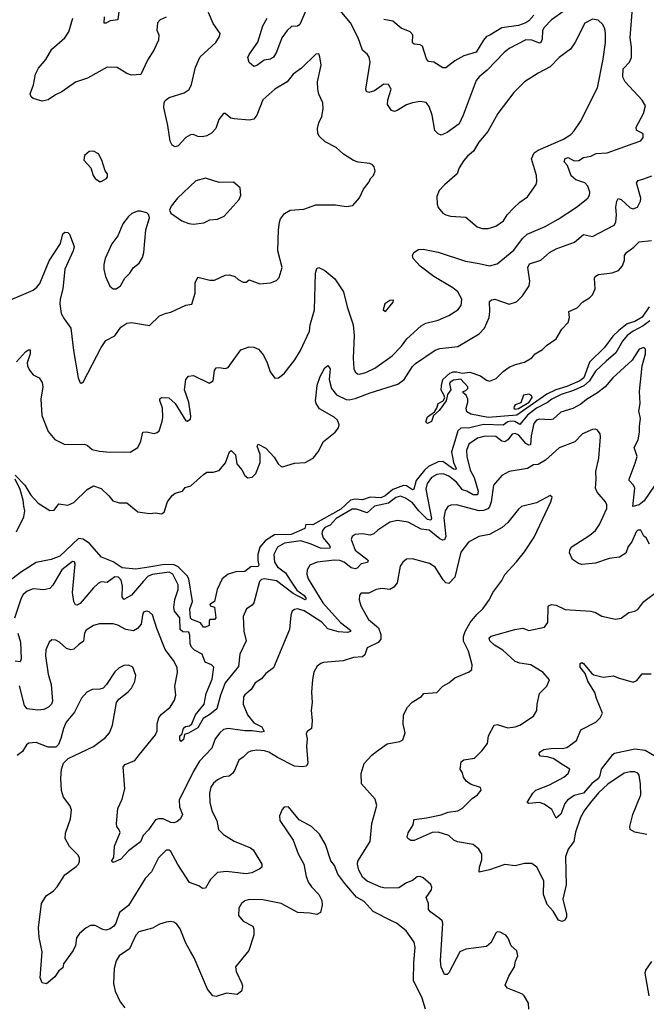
# Model space of a CAD drawing. Extents: x 2133489 to 2292442, y 756223 to 916462.
# Tile 279 of 463: x 2226976 to 2231121, y 875218 to 881736. Entities that reach past the tile are written whole.
import ezdxf

# ---------------------------------------------------------------- set-up
doc = ezdxf.new("R2010")
doc.units = 0

msp = doc.modelspace()

# ---------------------------------------------------------------- linework, layer by layer
at = {"layer": '0CON20XD'}
for points in [[(2227635.5, 881825), (2227624.3, 881735.7), (2227575, 881728.6), (2227545, 881712), (2227535, 881713.3), (2227538.1, 881755)], [(2229473.3, 881135), (2229455, 881129.2), (2229435, 881134), (2229408.6, 881175), (2229411.9, 881205), (2229434.2, 881275), (2229415, 881306.7), (2229385, 881310), (2229324.3, 881265.7), (2229285, 881254), (2229270.8, 881260.8), (2229266.2, 881275), (2229294.3, 881455), (2229287.7, 881487.7), (2229277.5, 881505), (2229244.2, 881535), (2229216.2, 881616.2), (2229165.3, 881715.3), (2229075, 881824.4)], [(2226835, 879849.2), (2227065, 879945.7), (2227089.1, 879965), (2227110.2, 879989.8), (2227170.5, 880139.5), (2227245.9, 880254.1), (2227262.3, 880317.7), (2227275, 880330), (2227295, 880327.5), (2227305.9, 880315.9), (2227336, 880235), (2227329.2, 880205), (2227275.5, 880085), (2227262.5, 879955), (2227243.8, 879885), (2227241.8, 879855), (2227251.4, 879791.4), (2227269.2, 879755), (2227314.5, 879695), (2227331.4, 879545), (2227363.3, 879365), (2227375, 879332.5), (2227385, 879330), (2227398.3, 879341.7), (2227514.3, 879565), (2227545, 879611.2), (2227606.4, 879643.6), (2227645, 879700.8), (2227685, 879726.7), (2227715, 879731.2), (2227835, 879712), (2227900, 879775), (2227945, 879794), (2227975, 879798.8), (2228075, 879846.7), (2228115, 879853.3), (2228135.8, 879925), (2228136, 879995), (2228155, 880032.5), (2228235, 880012), (2228265, 880011.9), (2228335, 880044.2), (2228365, 880047.8), (2228400, 880035), (2228421.2, 880015), (2228455, 879997.5), (2228475, 879998), (2228495, 880013.3), (2228565, 879986.7), (2228635.9, 879994.1), (2228675, 880010), (2228691.7, 880028.3), (2228713.3, 880095), (2228684.3, 880205), (2228688, 880345), (2228695.4, 880394.6), (2228702.5, 880417.5), (2228727.2, 880452.8), (2228765.4, 880474.6), (2228855, 880481.4), (2228935, 880510.8), (2229065, 880511.2), (2229135, 880500), (2229180, 880505), (2229223.6, 880556.4), (2229250, 880615), (2229287.3, 880662.7), (2229297.5, 880685), (2229317.5, 880705), (2229327.5, 880735), (2229321.7, 880761.7), (2229310, 880775), (2229293, 880783), (2229215, 880793.3), (2229185, 880803.3), (2229117.5, 880845), (2229070.5, 880890.5), (2228997.7, 880927.7), (2228958, 880965), (2228948.6, 880985), (2228945.6, 881015), (2228955, 881053.3), (2228974.4, 881095), (2228984.2, 881145), (2228981.2, 881185), (2228955, 881242.5), (2228948, 881275), (2228945.8, 881325), (2228970, 881435), (2228961.2, 881491.2), (2228955, 881510), (2228935, 881507.5), (2228841.2, 881415), (2228786.2, 881375), (2228745, 881325.7), (2228663.9, 881276.1), (2228585, 881206), (2228545.4, 881104.6), (2228525, 881077.5), (2228495, 881071.9), (2228395, 881078.9), (2228373.8, 881085), (2228335, 881116), (2228325, 881115.8), (2228294, 881075), (2228274.4, 881015.6), (2228245, 880984.2), (2228215, 880967.5), (2228185, 880960.8), (2228155, 880962.5), (2228125, 880975.7), (2228105, 880974.3), (2228076, 880955), (2228025, 880900.8), (2228005, 880894), (2227984.4, 880904.4), (2227971.7, 880931.7), (2227957.1, 881035), (2227929.2, 881155), (2227930.8, 881185), (2227939.4, 881200.6), (2227965, 881220), (2228065, 881251.9), (2228096.2, 881273.8), (2228113.6, 881306.4), (2228138.5, 881421.5), (2228170.7, 881489.3), (2228273.3, 881585), (2228298.8, 881625), (2228301.2, 881645), (2228255, 881710), (2228224.4, 881784.4)], [(2226955, 879471.2), (2227015, 879536.9), (2227035, 879550), (2227045, 879550), (2227045.5, 879525), (2227024.6, 879465.4), (2227027.3, 879445), (2227041.5, 879415), (2227065, 879385.7), (2227105, 879364.3), (2227125, 879333.8), (2227128.9, 879305), (2227116, 879224), (2227123.1, 879115), (2227165, 879008.8), (2227207.8, 878957.8), (2227275, 878924.4), (2227405, 878925.7), (2227425, 878918), (2227455, 878890), (2227505, 878880), (2227575, 878873.3), (2227664.3, 878874.3), (2227707.3, 878872.7), (2227757, 878903), (2227778, 878945), (2227790, 879005), (2227815, 879006.9), (2227865, 878996.7), (2227885, 879002.9), (2227898.6, 879015), (2227919.5, 879075), (2227923.5, 879105), (2227921.1, 879165), (2227904.1, 879215.9), (2227904.2, 879225.8), (2227914, 879236), (2227962, 879232), (2228003.8, 879195), (2228075, 879080), (2228085, 879077.5), (2228105, 879092.5), (2228108.3, 879111.7), (2228094, 879205), (2228066.9, 879285), (2228074.3, 879355), (2228092.9, 879377.1), (2228125, 879380.8), (2228229.3, 879330.7), (2228256.7, 879345), (2228265.8, 879414.2), (2228275, 879431.2), (2228295, 879434.2), (2228335, 879427.5), (2228355.4, 879434.6), (2228439.7, 879550.3), (2228495, 879570), (2228525, 879567.5), (2228555.8, 879555.8), (2228588, 879515), (2228614.2, 879465), (2228633.8, 879405), (2228665, 879362.5), (2228687.5, 879365), (2228725, 879393.8), (2228797.1, 879485), (2228834.4, 879545.6), (2228894, 879675), (2228897.5, 879715), (2228925.4, 879815), (2228932.5, 880057.5), (2228940.8, 880089.2), (2228955, 880096.2), (2228995, 880075.8), (2229060.9, 880020.9), (2229118, 879935), (2229142.5, 879835), (2229181.5, 879715), (2229188, 879645), (2229183.1, 879495), (2229187.1, 879425), (2229194.4, 879404.4), (2229211.2, 879391.2), (2229225, 879389.2), (2229265, 879401.1), (2229325, 879428.6), (2229440.2, 879509.8), (2229501.9, 879575), (2229537, 879623), (2229631.7, 879708.3), (2229663.9, 879726.1), (2229745, 879746.9), (2229815, 879776.9), (2229874.6, 879815.4), (2229896.9, 879845), (2229900.6, 879885), (2229874.5, 879935), (2229841.8, 879961.8), (2229716.5, 880035), (2229625.7, 880105), (2229579.2, 880155), (2229575.8, 880175), (2229584.6, 880195.4), (2229615, 880214.3), (2229645, 880217.1), (2229745, 880198.1), (2229925, 880137.5), (2230015, 880121.1), (2230085, 880106.5), (2230135, 880120), (2230245, 880210), (2230301.9, 880288.1), (2230333.1, 880316.9), (2230452.2, 880367.8), (2230537.5, 880415), (2230660, 880495), (2230735.5, 880554.5), (2230746.4, 880573.6), (2230748.9, 880595), (2230733.9, 880635), (2230715, 880655.3), (2230654.3, 880675), (2230625, 880702.5), (2230600.5, 880770.5), (2230577.5, 880795), (2230585, 880817.8), (2230605, 880824), (2230645, 880802), (2230675, 880804.3), (2230705, 880823.8), (2230755, 880832), (2230790.7, 880849.3), (2230862.5, 880855), (2231033.9, 880916.1), (2231085, 880934.2), (2231101.2, 880955), (2231100.7, 880980.7), (2231057.5, 881005), (2231053.6, 881023.6), (2231104, 881115), (2231116, 881165), (2231095, 881203.8), (2230982.7, 881325), (2230966.6, 881356.6), (2230969.3, 881410.7), (2231009.5, 881455), (2231024.4, 881485), (2231024.5, 881555), (2231015.4, 881615), (2231028.5, 881785)], [(2228875, 881812.9), (2228830, 881705), (2228815, 881692.5), (2228775, 881690.5), (2228745, 881665.5), (2228711.3, 881615), (2228675, 881520.6), (2228655, 881488.6), (2228634.5, 881475.5), (2228592.7, 881467.3), (2228545, 881432), (2228526.1, 881426.1), (2228495, 881452.5), (2228486.2, 881485), (2228494.2, 881505), (2228551.9, 881588.1), (2228584.8, 881695.2), (2228613.4, 881745)], [(2230378.4, 881765), (2230345, 881727.8), (2230325.5, 881714.5), (2230275, 881698), (2230165, 881682), (2230085.8, 881634.2), (2230065, 881623.9), (2230045, 881601.5), (2229995, 881520.8), (2229914, 881496), (2229855, 881464.7), (2229795, 881418.1), (2229775, 881417.5), (2229715, 881455.8), (2229680.3, 881460.3), (2229667.9, 881477.9), (2229640.3, 881560.3), (2229625, 881569.2), (2229585, 881573.1), (2229573.8, 881583.8), (2229576.9, 881635), (2229560, 881655), (2229499.5, 881679.5), (2229445, 881725.3), (2229385, 881737.3)], [(2230575, 881793.5), (2230495, 881735.7), (2230445, 881684.2), (2230435.5, 881665), (2230432.5, 881607.5), (2230424.2, 881585), (2230415, 881579.5), (2230365, 881600.4), (2230325, 881601.8), (2230214.1, 881545.9), (2230180.8, 881519.2), (2230069.2, 881400.9), (2230015, 881358.6), (2229996.9, 881333.1), (2229910.6, 881105), (2229882.4, 881047.6), (2229805, 880988.6), (2229765, 880970.8), (2229745, 880980), (2229722.1, 881002.1), (2229704.4, 881105), (2229685, 881161.2), (2229665, 881187.5), (2229624.4, 881194.4), (2229575, 881186.5), (2229535, 881172.9), (2229473.3, 881135)], [(2227945, 881752), (2227904.3, 881735.7), (2227886.7, 881715), (2227883.6, 881666.4), (2227896, 881635), (2227895, 881600), (2227864, 881535), (2227822.1, 881467.9), (2227777.3, 881372.7), (2227715, 881368.8), (2227685, 881378.8), (2227620.5, 881420.5), (2227555, 881422), (2227425, 881348.1), (2227345, 881322.2), (2227255, 881257.5), (2227211.8, 881238.2), (2227164.6, 881205.4), (2227125, 881197.3), (2227065, 881214.2), (2227052, 881225), (2227046.2, 881245), (2227067.1, 881305), (2227080, 881375), (2227101.2, 881415), (2227148, 881472), (2227189.7, 881540.3), (2227275.6, 881615), (2227301.1, 881655), (2227326.9, 881745)], [(2230075, 880354.3), (2230125, 880369.2), (2230176.2, 880405), (2230201.9, 880445), (2230242.4, 880487.6), (2230285, 880528.6), (2230335, 880562.5), (2230392, 880645), (2230397.5, 880665), (2230394.2, 880705), (2230361.9, 880815), (2230380, 880855), (2230405, 880872.5), (2230573.8, 880945), (2230621.2, 880975), (2230645, 881000), (2230686.9, 881063.1), (2230798.6, 881285), (2230835.4, 881475), (2230851.1, 881585), (2230851.4, 881645), (2230846.9, 881675), (2230833.2, 881703.2), (2230802.9, 881732.9), (2230765, 881740), (2230715, 881712), (2230648.3, 881581.7), (2230619.1, 881540.9), (2230545, 881485.8), (2230485, 881423.1), (2230405, 881381.4), (2230315, 881324), (2230245.8, 881254.2), (2230140, 881115), (2230072.9, 880995), (2230013.3, 880925), (2229979.2, 880865), (2229937.9, 880832.1), (2229915, 880804), (2229882.9, 880755), (2229871.2, 880715), (2229786.8, 880643.2), (2229752, 880605), (2229735.8, 880565), (2229738, 880515), (2229745, 880492.5), (2229775, 880456.2), (2229795, 880443.8), (2229826, 880436), (2229928.3, 880428.3), (2230003.3, 880365), (2230035, 880354.3), (2230075, 880354.3)], [(2227515, 880663.8), (2227550, 880685), (2227556.7, 880695), (2227556.4, 880716.4), (2227542.5, 880735), (2227520, 880805), (2227497.3, 880847.3), (2227465, 880865.8), (2227436.1, 880863.9), (2227403.9, 880836.1), (2227400.8, 880805), (2227445.7, 880755.7), (2227461.4, 880705), (2227474.4, 880684.4), (2227504, 880664), (2227515, 880663.8)], [(2228125, 880383.1), (2228195, 880390.8), (2228235, 880410), (2228285, 880415.8), (2228328.8, 880435), (2228427.5, 880545), (2228439.2, 880575), (2228435, 880622.5), (2228390.7, 880660.7), (2228295, 880659.2), (2228205, 880685.8), (2228140.9, 880669.1), (2228020, 880555), (2227977.5, 880502.5), (2227968, 880475), (2227976.7, 880455), (2228048.8, 880405), (2228095, 880385.7), (2228125, 880383.1)], [(2230085, 879870), (2230098.3, 879881.7), (2230120, 879885), (2230215, 879852.2), (2230262, 879868), (2230302.6, 879907.4), (2230345.5, 879975), (2230350.9, 880005), (2230337.5, 880095), (2230349.7, 880120.3), (2230423.8, 880145), (2230481.4, 880195), (2230525, 880219.6), (2230646.3, 880263.6), (2230705, 880314.4), (2230765, 880301.5), (2230908.6, 880375), (2230919.6, 880395), (2230923.5, 880445), (2230919.2, 880495), (2230925.6, 880534.4), (2230935, 880551.2), (2230955, 880545.8), (2231015, 880490), (2231035, 880484.3), (2231063.8, 880495), (2231083.3, 880535), (2231085.6, 880555), (2231055.8, 880655), (2231067.6, 880672.4), (2231105, 880683.3), (2231158.3, 880701.7)], [(2227595, 879953.8), (2227615, 879954), (2227642, 879975), (2227671.2, 880025), (2227705, 880058.8), (2227727.3, 880092.7), (2227766.2, 880125), (2227787.7, 880162.3), (2227796.2, 880195), (2227811.4, 880345), (2227833.8, 880425), (2227831.2, 880445), (2227817.7, 880457.7), (2227775, 880468.8), (2227755, 880467.5), (2227717.9, 880452.1), (2227695, 880433.8), (2227657.5, 880385), (2227625.6, 880305), (2227585, 880251.2), (2227542, 880155), (2227532, 880115), (2227532, 880085), (2227544, 880035), (2227572.3, 879972.3), (2227595, 879953.8)], [(2230595, 879307), (2230523.2, 879286.8), (2230463.2, 879256.8), (2230265, 879118.6), (2230075, 879102.3), (2229960, 879125), (2229935, 879140), (2229929.2, 879165), (2229941.4, 879205), (2229940.8, 879225), (2229930.7, 879250.7), (2229910, 879265), (2229910, 879275), (2229928.3, 879281.7), (2229940, 879295), (2229940, 879305), (2229895, 879356.2), (2229845, 879349.4), (2229825, 879336), (2229820.6, 879325), (2229828, 879285), (2229807.1, 879255), (2229797.6, 879212.4), (2229751.7, 879148.3), (2229713.8, 879116.2), (2229701.1, 879075), (2229673.3, 879063.3), (2229663.2, 879073.2), (2229673.5, 879106.5), (2229719.7, 879140.3), (2229735.8, 879164.2), (2229744.5, 879195.5), (2229776.9, 879213.1), (2229788.3, 879231.7), (2229783.1, 879253.1), (2229764.5, 879284.5), (2229766.2, 879313.8), (2229776.2, 879355), (2229821.5, 879395), (2229844, 879405), (2229865, 879405.7), (2229905, 879395.3), (2229955, 879403.2), (2230025, 879379.1), (2230065, 879350), (2230085, 879344), (2230128.3, 879361.7), (2230173.6, 879406.4), (2230213.3, 879435), (2230255.9, 879454.1), (2230315, 879468), (2230365, 879496.7), (2230386.7, 879525), (2230435, 879552), (2230460.9, 879579.1), (2230525.9, 879624.1), (2230563.5, 879686.5), (2230605, 879730.8), (2230613.7, 879763.7), (2230610, 879805), (2230665, 879827.8), (2230702.5, 879867.5), (2230745.7, 879894.3), (2230765, 879914.4), (2230783.1, 879955), (2230779.2, 880025), (2230783.6, 880036.4), (2230805, 880049.4), (2230895, 880059.4), (2230937.1, 880075), (2230963.7, 880106.3), (2230976.7, 880145), (2230977.5, 880175), (2230990.8, 880195), (2231039.5, 880230.5), (2231074.8, 880265.2), (2231155, 880274.5)], [(2226945, 878720), (2227010.9, 878655), (2227049, 878589), (2227098.4, 878535), (2227175, 878486.2), (2227205, 878490), (2227235, 878530), (2227295, 878522.9), (2227335, 878540), (2227423.3, 878625), (2227465, 878649.2), (2227515, 878632), (2227566.7, 878585), (2227591.7, 878551.7), (2227635, 878537.5), (2227685, 878538), (2227758.3, 878478.3), (2227835, 878467.1), (2227875, 878472.1), (2227915, 878464.5), (2227932, 878475), (2227953.8, 878545), (2227985, 878586.7), (2228005, 878602.5), (2228052.5, 878615), (2228071.7, 878638.3), (2228108.8, 878651.2), (2228192.5, 878725), (2228215, 878740), (2228255, 878740), (2228295, 878752.5), (2228338.3, 878801.7), (2228365, 878876.2), (2228375, 878883.8), (2228402.9, 878855), (2228412, 878795), (2228446.6, 878756.6), (2228465, 878717.5), (2228485, 878703.3), (2228515, 878707.5), (2228537.7, 878732.3), (2228567.1, 878805), (2228566.6, 878856.6), (2228546.7, 878913.3), (2228553, 878927), (2228605, 878900.6), (2228660.4, 878840.4), (2228685, 878796), (2228705, 878778), (2228715, 878776), (2228795, 878800), (2228864.6, 878805.4), (2228917.6, 878832.4), (2228951.4, 878875), (2228986.3, 878943.7), (2229063.6, 879005), (2229085.4, 879035), (2229089.6, 879055), (2229078.5, 879085), (2229057.3, 879105), (2228959.1, 879159.1), (2228936.3, 879196.3), (2228932.5, 879215), (2228937.1, 879247.1), (2228943.6, 879316.4), (2228962.9, 879375), (2228995, 879430.8), (2229015, 879445.7), (2229030.8, 879425), (2229023.8, 879355), (2229037.9, 879295), (2229072.9, 879252.9), (2229135, 879220.8), (2229155, 879219.2), (2229195, 879228.7), (2229294, 879266), (2229477.4, 879322.6), (2229520.4, 879355), (2229575, 879440.5), (2229595, 879460.8), (2229725, 879548.1), (2229755, 879559.1), (2229875, 879571.9), (2230015, 879656), (2230050, 879695), (2230081.1, 879765), (2230087.3, 879805), (2230085, 879870)], [(2229395, 879803.3), (2229447.5, 879865), (2229448.3, 879878.3), (2229425, 879877.5), (2229392.5, 879855), (2229380, 879815), (2229395, 879803.3)], [(2231139.8, 879835), (2231095, 879767.1), (2231045, 879738.4), (2230995, 879723.2), (2230940.8, 879679.2), (2230900, 879640), (2230844.6, 879565), (2230745, 879468.7), (2230708.7, 879365), (2230681.1, 879345), (2230595, 879307)], [(2231145, 879742.9), (2231101.3, 879708.7), (2231033.9, 879675), (2230995.3, 879645), (2230965, 879608.2), (2230920.3, 879529.7), (2230855, 879476.5), (2230785, 879408.2), (2230745.4, 879344.6), (2230708.1, 879311.9), (2230639.7, 879280.3), (2230557.7, 879255), (2230495.7, 879225), (2230467.4, 879202.6), (2230395, 879163.3), (2230335, 879118.5), (2230285, 879055.7), (2230251.3, 879075), (2230225, 879078.4), (2230205, 879074.6), (2230175, 879051.8), (2230045, 879056.5), (2229955, 879035.1), (2229895, 879032.7), (2229875, 879014.5), (2229854.4, 878945.6), (2229833.2, 878875), (2229846.6, 878805), (2229864.5, 878765), (2229861.9, 878758.1), (2229845, 878761), (2229775, 878811.5), (2229745, 878808.5), (2229681.5, 878778.5), (2229654.1, 878755), (2229598.5, 878685), (2229582.9, 878627.1), (2229575, 878624.6), (2229535, 878650), (2229515, 878651.8), (2229443.7, 878626.3), (2229392.8, 878585), (2229365, 878571.2), (2229295, 878575.5), (2229245, 878558.1), (2229195, 878561.1), (2229165, 878555.8), (2229100, 878495), (2228915, 878391.1), (2228870, 878395), (2228862, 878368), (2228771.1, 878328.9), (2228661.1, 878325), (2228601.2, 878288.8), (2228565.2, 878245), (2228550.6, 878195), (2228551.2, 878155), (2228558.9, 878125), (2228554.4, 878115.6), (2228505.4, 878114.6), (2228465, 878083.5), (2228405, 878079.8), (2228355, 878066.5), (2228314.6, 878035), (2228282.5, 877965), (2228265.4, 877884.6), (2228233.3, 877865), (2228236.7, 877856.7), (2228265, 877846.7), (2228274.2, 877775.8), (2228265, 877766.2), (2228234.4, 877765.6), (2228229.2, 877755), (2228230, 877725), (2228205.3, 877714.7), (2228192.9, 877715), (2228172.5, 877742.5), (2228114.9, 877764.9), (2228105.4, 877775), (2228101.4, 877835), (2228118.9, 877885), (2228095.4, 878035.4), (2228084.9, 878054.9), (2228024, 878114), (2227997, 878127), (2227935, 878128.9), (2227829.3, 878110.7), (2227745, 878097.5), (2227655, 878107.5), (2227595, 878147.3), (2227518.3, 878178.3), (2227438.5, 878268.5), (2227395, 878298.2), (2227365, 878300.7), (2227241.1, 878185), (2227185, 878163.6), (2227085, 878142.5), (2226988.1, 878081.9), (2226897.7, 878012.3)], [(2231178.6, 878655), (2231108.3, 878551.7), (2231075, 878525.3), (2231032.7, 878512.7), (2231044.7, 878635), (2231036.5, 878655), (2231008.1, 878685), (2231007.5, 878695), (2231048.8, 878801.2), (2231062, 878845), (2231040.4, 878905), (2231067.3, 878955), (2231077.5, 879005), (2231075.6, 879045), (2231082.3, 879095), (2231072.2, 879145), (2231081.5, 879195), (2231075.4, 879275.4), (2231094.6, 879445.4), (2231115.4, 879525), (2231115.5, 879555.5), (2231105, 879565.8), (2231075, 879554.2), (2231028.5, 879481.5), (2230900.9, 879365), (2230848.5, 879305), (2230798.9, 879265), (2230725, 879221.1), (2230689.2, 879190.9), (2230635, 879161.5), (2230555, 879138.5), (2230505, 879091.5), (2230485, 879087.5), (2230415, 879091.5), (2230395, 879084.5), (2230377.4, 879062.6), (2230358.8, 878981.2), (2230355, 878920.9), (2230345, 878920), (2230325, 878931), (2230278.6, 878985), (2230255, 878997.7), (2230235, 878991.5), (2230205, 878954.6), (2230185, 878941.4), (2230165, 878945.3), (2230125, 878977.5), (2230055, 878980), (2230005.8, 878965), (2229947.5, 878925), (2229930.9, 878885), (2229934.6, 878845.4), (2229957.1, 878755), (2229982.1, 878705), (2230009.6, 878615), (2230005, 878591.6), (2229975, 878591), (2229935, 878614.7), (2229905, 878623.9), (2229866.3, 878675), (2229815, 878713.2), (2229785, 878726.6), (2229765, 878730.4), (2229735, 878725.4), (2229700.4, 878705), (2229671.2, 878665), (2229662.2, 878627.8), (2229699.5, 878435), (2229695, 878423.8), (2229675, 878427.6), (2229616.8, 878485), (2229575, 878538.7), (2229528.1, 878568.1), (2229495, 878581), (2229465, 878573.2), (2229415.4, 878534.6), (2229322.9, 878515), (2229275, 878470.6), (2229205, 878495.8), (2229175, 878494.7), (2229070, 878435), (2229029.4, 878390.6), (2228995, 878373.9), (2228978.4, 878355), (2228974.8, 878335), (2228983, 878305), (2229025.4, 878255), (2229031.1, 878245), (2229024.6, 878235.4), (2228965, 878237), (2228905, 878263.8), (2228835, 878285.2), (2228728.5, 878271.5), (2228680.5, 878245), (2228657.3, 878195), (2228660.9, 878145), (2228682.4, 878115), (2228734.4, 878074.4), (2228765.1, 878025.1), (2228809.4, 877959.4), (2228859, 877925), (2228870.7, 877905), (2228865, 877896.5), (2228785, 877937.2), (2228675, 878021.5), (2228595, 878034.7), (2228575, 878030), (2228563, 878017), (2228524.2, 877875.8), (2228515, 877860), (2228476.2, 877835), (2228454.4, 877785.6), (2228457.8, 877687.8), (2228474.4, 877625), (2228432.5, 877535), (2228424.5, 877455), (2228336.4, 877345), (2228303.6, 877265), (2228280.5, 877175), (2228235, 877135.6), (2228189.1, 877110.9), (2228155, 877048.5), (2228092, 877012)], [(2230255, 879158.1), (2230275, 879161.5), (2230345.6, 879204.4), (2230366.7, 879235), (2230364, 879245), (2230345, 879256), (2230308.8, 879251.2), (2230290.5, 879199.5), (2230255, 879185.7), (2230247.1, 879175), (2230245.8, 879165), (2230255, 879158.1)], [(2231142, 878265), (2231120, 878305), (2231105, 878317.5), (2231085, 878356), (2231065, 878355.7), (2231054.2, 878345), (2231025, 878280), (2231001.7, 878248.3), (2230985.5, 878204.5), (2230945, 878178.6), (2230875, 878169.2), (2230785, 878137.9), (2230695, 878130.4), (2230672, 878135), (2230632.4, 878162.4), (2230614.4, 878205.6), (2230615.6, 878225), (2230625, 878243.8), (2230747.4, 878322.6), (2230784.5, 878355), (2230812.9, 878395), (2230860.3, 878499.7), (2230860, 878525), (2230852, 878545), (2230797.4, 878607.4), (2230785.6, 878635), (2230790.5, 878695), (2230786.7, 878745), (2230807.6, 878832.4), (2230819.5, 878975), (2230815.4, 878995.4), (2230799.7, 879019.7), (2230785.8, 879025.8), (2230765, 879023.3), (2230699.2, 878995), (2230648.5, 878941.5), (2230545, 878901.9)], [(2230545, 878901.9), (2230455, 878819.5), (2230405, 878791.4), (2230375, 878790), (2230335, 878765.6), (2230215, 878744.4), (2230165, 878719.2), (2230111.5, 878655), (2230095.2, 878544.8), (2230085, 878512), (2230072.3, 878497.7), (2230043.7, 878486.3), (2230015, 878484.7), (2229865, 878523.6), (2229828.5, 878521.5), (2229807.6, 878512.4), (2229791.5, 878485), (2229781.9, 878438.1), (2229794.7, 878315.3), (2229787.4, 878292.6), (2229775, 878290.9), (2229755, 878299.8), (2229685, 878355.7), (2229632.4, 878362.4), (2229545, 878409.5), (2229475, 878421.1), (2229425, 878410), (2229345, 878356.9), (2229318.3, 878331.7), (2229295.5, 878324.5), (2229245, 878332.2), (2229195, 878327.1), (2229175.7, 878314.3), (2229169.2, 878295), (2229196.2, 878225), (2229272.7, 878165), (2229281.1, 878155), (2229278.1, 878141.9), (2229235, 878132.8), (2229207.7, 878105), (2229195, 878099.8), (2229168.3, 878108.3), (2229123.3, 878145), (2229095, 878156.6), (2229057.9, 878157.9), (2228945, 878144.4), (2228894.6, 878125.4), (2228876.8, 878093.2), (2228875.5, 878065), (2228884.5, 878035), (2228980.8, 877875), (2229098.2, 877745), (2229165.2, 877695.2), (2229165.5, 877685), (2229145, 877679.5), (2229085, 877683.3), (2229013.8, 877703.8), (2228975, 877747.3), (2228858, 877822), (2228814.6, 877835.4), (2228795, 877832.5), (2228779.7, 877820.3), (2228770.8, 877795), (2228761.3, 877698.7), (2228656.2, 877445), (2228605, 877408), (2228576.8, 877373.2), (2228534.4, 877345), (2228508.1, 877301.9), (2228465, 877267.5), (2228457, 877253), (2228454.1, 877205), (2228483.8, 877133.8), (2228525, 877081.8), (2228577.7, 877055), (2228594, 877025), (2228575, 877020), (2228515, 877029.3), (2228465, 877028.3), (2228355.4, 877044.6), (2228325, 877037.3), (2228299.1, 877015), (2228269.3, 876975), (2228247.2, 876912.8), (2228165, 876827.9), (2228123.4, 876756.6), (2228030.9, 876569.1), (2228034, 876525), (2228053.3, 876475), (2228040.8, 876445), (2228015, 876426.3), (2227995, 876420), (2227975, 876421.9), (2227925, 876444.7), (2227894.7, 876445.3), (2227875, 876438.9), (2227827.8, 876372.2), (2227793.6, 876336.4), (2227775, 876292.9), (2227695, 876234.4), (2227645, 876178.9), (2227595, 876157.5), (2227584.2, 876165), (2227599.5, 876190.5), (2227602.2, 876265), (2227640, 876355), (2227635, 876373.3), (2227619.2, 876395), (2227615.7, 876415), (2227625.7, 876515), (2227653.1, 876575), (2227670.6, 876645), (2227660.9, 876789.1), (2227673.6, 876806.4), (2227737.6, 876832.4), (2227768.6, 876871.4), (2227875, 877002.5), (2227885, 877027.5), (2227885.6, 877075), (2227895.6, 877115), (2227912.6, 877137.4), (2227970.8, 877185), (2227999.1, 877230.9), (2228010, 877265), (2228002, 877325), (2228020.8, 877415), (2228018.3, 877448.3), (2227994.2, 877495), (2227937.6, 877567.6), (2227882.9, 877705), (2227855, 877796.7), (2227833.6, 877816.4), (2227815, 877820), (2227796.1, 877813.9), (2227788, 877795), (2227780, 877735), (2227754.6, 877705.4), (2227729.2, 877690.8), (2227678.1, 877698.1), (2227625, 877728.5), (2227595, 877736.5), (2227505, 877736.7), (2227465, 877725.6), (2227415, 877694), (2227404.4, 877675), (2227397.2, 877622.8), (2227365, 877598.5), (2227335, 877570), (2227315, 877564.5), (2227285, 877574.4), (2227240, 877615), (2227215, 877628.6), (2227189.5, 877630.5), (2227172, 877615), (2227150, 877565), (2227145.7, 877525), (2227165, 877403.3), (2227183.6, 877335), (2227192.3, 877225), (2227187.3, 877205), (2227165.7, 877185), (2227135, 877170.5), (2227095.5, 877164.5), (2227025, 877173.1), (2227008.2, 877195), (2226975.4, 877325.4)], [(2226955.7, 878345), (2227003.2, 878445), (2227009.2, 878485), (2227002.9, 878515), (2226998.5, 878555), (2226978.2, 878625), (2226945, 878693.8)], [(2230343.8, 875185), (2230341.2, 875225), (2230313.3, 875275), (2230302.5, 875285), (2230202.5, 875325), (2230186.7, 875345), (2230211.2, 875405), (2230250, 875465), (2230256.2, 875503.8), (2230270.7, 875539.3), (2230265, 875572.5), (2230228, 875605), (2230207.5, 875655), (2230192, 875675), (2230155, 875696.2), (2230135, 875698.8), (2230123.5, 875686.5), (2230095, 875626.2), (2230065, 875600), (2229927, 875583), (2229888.8, 875565), (2229815, 875426.7), (2229805, 875416.2), (2229786.4, 875416.4), (2229764.6, 875464.6), (2229759.5, 875505), (2229775.6, 875755.6), (2229771.4, 875771.4), (2229753.3, 875786.7), (2229695, 875826.9), (2229680, 875845), (2229680, 875885), (2229666.2, 875925), (2229700, 875975), (2229703.6, 875993.6), (2229695, 876010), (2229646.2, 876055), (2229625, 876064.4), (2229605, 876061.1), (2229575, 876038.5), (2229535, 876022.5), (2229485, 875990), (2229395, 875987.1), (2229365, 875992.7), (2229275, 876032.7), (2229247.2, 876057.2), (2229219.7, 876105), (2229210, 876145), (2229212.3, 876165), (2229294.4, 876295), (2229305.7, 876415), (2229339.2, 876535), (2229327.5, 876575), (2229236.7, 876676.7), (2229234.8, 876745), (2229255, 876811.1), (2229305, 876866.5), (2229337.5, 876892.5), (2229407.4, 876942.6), (2229491.2, 876958.8), (2229510.8, 876969.2), (2229525.6, 877015), (2229512.8, 877072.8), (2229516.2, 877135), (2229541.1, 877185), (2229572.8, 877217.2), (2229633.3, 877255), (2229650, 877275), (2229735, 877282.5), (2229776.2, 877325), (2229814.4, 877345.6), (2229855, 877379.2), (2229950.7, 877419.3), (2229966.2, 877433.8), (2229968.8, 877465), (2229944.2, 877555), (2229911.1, 877621.1), (2229912.6, 877652.6), (2229923.1, 877685), (2229956.8, 877745), (2230000.8, 877799.2), (2230040, 877835), (2230085, 877896.7), (2230106.2, 877945), (2230165.5, 878024.5), (2230185, 878063.3), (2230263.3, 878146.7), (2230316.6, 878213.4), (2230379.8, 878310.2), (2230490, 878545), (2230498.8, 878575), (2230485, 878586.2), (2230395, 878537.5), (2230295, 878513.8), (2230275, 878496.7), (2230205, 878407.5), (2230168, 878375), (2230085, 878327.5), (2230012.5, 878315), (2229945, 878278), (2229895, 878211.2), (2229855.4, 878045), (2229815, 878003.8), (2229795, 878008), (2229777.3, 878027.3), (2229725, 878112), (2229687.5, 878135), (2229638.8, 878148.8), (2229575, 878167.5), (2229535, 878164), (2229510, 878145), (2229492.3, 878117.7), (2229472.3, 878007.7), (2229450.8, 877979.2), (2229425, 877964.3), (2229375, 877970), (2229335, 877964.4), (2229285, 877939.2), (2229235, 877938.8), (2229225, 877927.5), (2229222, 877895), (2229232, 877855), (2229284.7, 877764.7), (2229350.1, 877710.1), (2229365.4, 877665), (2229364.5, 877635), (2229346.7, 877613.3), (2229275, 877577.1), (2229258.8, 877531.2), (2229245, 877519.2), (2229185, 877514), (2229115, 877492.5), (2228985, 877481.2), (2228967.5, 877475), (2228944.4, 877455.6), (2228922.4, 877417.6), (2228912.4, 877367.6), (2228906.7, 877285), (2228911.1, 877215), (2228904.5, 877165), (2228911.4, 877095), (2228905.9, 877044.1), (2228877, 877023), (2228872, 877008), (2228878.6, 876975), (2228873, 876927), (2228882.2, 876815), (2228873.8, 876795), (2228845, 876790), (2228795, 876795.4), (2228680.8, 876850.8), (2228625, 876886.1), (2228595, 876896.8), (2228545, 876899.5), (2228505, 876893.1), (2228484.6, 876885.4), (2228455.4, 876854.6), (2228425.4, 876834.6), (2228398.1, 876765), (2228384.2, 876745), (2228362.1, 876727.9), (2228325, 876724.3), (2228285, 876704.2), (2228258.9, 876681.1), (2228241.4, 876655), (2228231.9, 876615), (2228234.3, 876555), (2228250, 876495), (2228279.2, 876435), (2228290.8, 876375), (2228325, 876342.2), (2228395, 876298.2), (2228503.9, 876253.9), (2228521.2, 876241.2), (2228577.5, 876145), (2228577.5, 876125), (2228564.6, 876115.4), (2228511.4, 876088.6), (2228475, 876080.9), (2228345, 876096.9), (2228285, 876090.9), (2228238.2, 876045), (2228205, 875986.2), (2228185, 875983.8), (2228161.3, 876001.3), (2228098.8, 876025), (2228022.4, 876142.4), (2227975, 876230), (2227965, 876238.6), (2227945, 876237.5), (2227895, 876187.5), (2227847.1, 876095), (2227805, 876050.6), (2227696.9, 875873.1), (2227635.3, 875824.7), (2227611.8, 875755), (2227599.2, 875735), (2227575, 875718.6), (2227545, 875709.4), (2227525, 875712.7), (2227475, 875739.5), (2227445, 875738.9), (2227415, 875724.4), (2227372.2, 875687.8), (2227352.7, 875657.3), (2227345, 875607.5), (2227330.6, 875575), (2227266.7, 875485), (2227260.7, 875459.3), (2227235, 875440), (2227209.5, 875400.5), (2227153, 875353), (2227125, 875360), (2227112.3, 875392.3), (2227124.2, 875565), (2227105, 875660), (2227101.1, 875725), (2227119.2, 875885), (2227151.4, 875935), (2227200.2, 875969.8), (2227224.6, 875995.4), (2227275, 876076), (2227349.7, 876130.3), (2227364.1, 876145.9), (2227371.2, 876165), (2227372, 876185), (2227363.8, 876205), (2227305, 876263.3), (2227276, 876315), (2227278.8, 876351.2), (2227312.9, 876445), (2227319.2, 876505), (2227308.8, 876535), (2227265, 876590), (2227252.3, 876632.3), (2227248.8, 876715), (2227252, 876775), (2227266.2, 876815), (2227295.8, 876844.2), (2227463.8, 876925), (2227544, 876985), (2227569.2, 877015), (2227590.6, 877065), (2227615.8, 877215), (2227632.4, 877237.6), (2227694.4, 877285.6), (2227715, 877311.2), (2227738.6, 877355), (2227744.2, 877395), (2227725, 877448.8), (2227695, 877464), (2227665, 877460), (2227635, 877446), (2227605, 877418.8), (2227551.2, 877335), (2227528.8, 877311.2), (2227505.9, 877304.1), (2227455, 877302), (2227420, 877285), (2227385.8, 877244.2), (2227338.7, 877151.3), (2227284.4, 877085), (2227265, 877043.3), (2227247.7, 876977.7)], [(2228092, 877012), (2228066.7, 877005), (2228059.1, 876970.9), (2228045, 876958), (2228035, 876968.8), (2228034.6, 876995), (2228050.7, 877009.3), (2228059.5, 877045), (2228073.9, 877056.1), (2228098.3, 877061.7), (2228114.7, 877075.3), (2228138.9, 877135), (2228195.4, 877205), (2228209.5, 877275), (2228248.9, 877371.1), (2228259.5, 877449.5), (2228245.9, 877465.9), (2228202.1, 877482.1), (2228182.6, 877535), (2228132, 877562), (2228112.2, 877582.2), (2228104, 877605), (2228101.9, 877661.9), (2228095, 877680.6), (2228055, 877683.6), (2228038.4, 877698.4), (2228035.3, 877775.3), (2228000.8, 877820.8), (2227996, 877845), (2228003.3, 877896.7), (2228024.1, 877965), (2228024.7, 877994.7), (2227989.7, 878065), (2227965, 878078.7), (2227855, 878062.6), (2227825, 878051.4), (2227795, 878018.7), (2227715, 877927.2), (2227665, 877898.6), (2227652.9, 877915), (2227655.8, 877985), (2227647.2, 878025), (2227628.6, 878045), (2227605, 878048.5), (2227555, 878010), (2227515, 878014.5), (2227495, 878003.5), (2227463.6, 877975), (2227375, 877871.5), (2227355, 877860), (2227345, 877862), (2227334.7, 877884.7), (2227325.3, 877945), (2227342.2, 878132.2), (2227337.9, 878147.9), (2227325, 878149.4), (2227254.6, 878095), (2227195, 877991.9), (2227175, 877970.4), (2227135, 877961.5), (2227065, 877968.6), (2227025, 877954), (2226999.7, 877930.3), (2226985, 877906.7), (2226940.8, 877775)], [(2231125, 876341.2), (2231045, 876358.6), (2231015.8, 876375.8), (2231012.9, 876395), (2231032.2, 876475), (2231085.7, 876605), (2231084, 876675), (2231074.1, 876734.1), (2231065, 876748.8), (2231045, 876758), (2231015, 876758), (2230975, 876747.5), (2230866.9, 876675), (2230805, 876617.3), (2230752.3, 876555), (2230714.6, 876505), (2230686.9, 876455), (2230652.9, 876357.1), (2230641.8, 876295), (2230605.3, 876244.7), (2230587.9, 876195), (2230590.7, 876009.3), (2230570, 875915), (2230594, 875815), (2230593.3, 875795), (2230582.5, 875775), (2230565, 875766.7), (2230540, 875775), (2230505.5, 875835.5), (2230465, 875878), (2230440.4, 875945), (2230442.9, 876035), (2230397.8, 876125), (2230365, 876150.6), (2230315, 876150.8), (2230255, 876134.2), (2230185, 876144.5), (2230085, 876108.2), (2230015, 876092.5), (2230018, 876125), (2230034.3, 876175), (2230032.7, 876212.7), (2230013.8, 876245), (2229976.9, 876276.9), (2229872.6, 876292.6), (2229849.2, 876305), (2229815, 876335.6), (2229745, 876357.5), (2229705, 876354.6), (2229585, 876302.9), (2229563, 876303), (2229543.8, 876315), (2229540, 876325), (2229545, 876352.5), (2229580, 876405), (2229582.5, 876435), (2229588.8, 876441.2), (2229668.3, 876451.7), (2229765, 876472.9), (2229810.5, 876489.5), (2229875, 876497.8), (2229905, 876515.6), (2229970.5, 876579.5), (2230005.8, 876605), (2230030, 876635), (2230023.6, 876653.6), (2229962.7, 876672.7), (2229932.5, 876692.5), (2229912.4, 876722.4), (2229905, 876750), (2229890, 876775), (2229897.7, 876822.3), (2229915, 876836.2), (2229985, 876847.1), (2230034.2, 876895), (2230070, 876945), (2230077.1, 876995), (2230115, 877066.2), (2230135, 877070), (2230205, 877048.9), (2230255, 877054.2), (2230284.2, 877065.8), (2230376, 877125), (2230397.1, 877162.9), (2230400, 877205), (2230415.7, 877275), (2230463.8, 877325), (2230480, 877365), (2230438.1, 877415), (2230357.5, 877465), (2230285, 877476.5), (2230255, 877487.8), (2230171.7, 877561.7), (2230116.7, 877595), (2230086.7, 877625), (2230081.9, 877645), (2230095, 877655.6), (2230251.3, 877698.7), (2230305, 877706.9), (2230345, 877692.5), (2230448, 877715), (2230470.8, 877745), (2230471.2, 877848.8), (2230475, 877856.7), (2230495, 877864), (2230525, 877860.8), (2230585, 877831.9), (2230755, 877821.4), (2230785, 877812.5), (2230826.6, 877786.6), (2230917.3, 877767.3), (2230955, 877774), (2231005, 877812.5), (2231045, 877820), (2231065, 877831.2), (2231104.5, 877885.5), (2231185, 877943.3)], [(2226963.8, 877673.8), (2226980.4, 877615), (2226985.5, 877504.5), (2226978.8, 877485), (2226945, 877489.6)], [(2231188, 876855), (2231115, 876899), (2231045, 876906.4), (2230912.2, 876877.8), (2230893.2, 876865), (2230821.9, 876775), (2230815, 876733.5), (2230805, 876712), (2230760.3, 876679.7), (2230705, 876615.2), (2230645, 876600.6), (2230600.9, 876569.1), (2230583.1, 876546.9), (2230555, 876477.5), (2230525, 876451.2), (2230497.1, 876507.1), (2230445, 876542.9), (2230415, 876552.9), (2230345, 876546.7), (2230334, 876555), (2230371.4, 876615), (2230390.8, 876635), (2230480.2, 876669.8), (2230575, 876721.5), (2230604.2, 876745), (2230616.7, 876775), (2230575, 876797.9), (2230505.9, 876845.9), (2230465, 876857.3), (2230420.5, 876860.5), (2230411.7, 876871.7), (2230413.9, 876886.1), (2230442.5, 876905), (2230505, 876913.1), (2230565, 876910.4), (2230595, 876917.9), (2230660, 876965), (2230688.1, 877035), (2230787.5, 877085), (2230816.2, 877115), (2230832.5, 877145), (2230791.3, 877241.3), (2230781.3, 877281.3), (2230735, 877357.5), (2230717.5, 877407.5), (2230685, 877450), (2230683.8, 877475), (2230695, 877480), (2230706, 877475), (2230759.8, 877409.8), (2230775, 877399.5), (2230835.7, 877384.3), (2230905, 877392.5), (2230935, 877378.6), (2231035, 877351.4), (2231058.7, 877361.3), (2231095, 877406), (2231153.8, 877406.2)], [(2227247.7, 876977.7), (2227232.7, 876937.3), (2227215, 876921.2), (2227165, 876919.2), (2227085, 876950.8), (2227036.1, 876946.1), (2227021.2, 876935), (2226995, 876892.5), (2226960, 876865)], [(2229660.8, 875185), (2229638.8, 875258.8), (2229581.6, 875375), (2229583.1, 875495), (2229593.1, 875595), (2229585, 875630), (2229532, 875705), (2229468, 875755), (2229440.8, 875769.2), (2229315, 875831.5), (2229255, 875899.5), (2229205, 875927.8), (2229126.7, 876016.7), (2229080, 876080), (2229057.7, 876137.7), (2229035, 876167.5), (2229000, 876275), (2228960, 876345), (2228905.8, 876395.8), (2228825, 876440), (2228755, 876526.2), (2228726.4, 876523.6), (2228711.7, 876508.3), (2228693.8, 876465), (2228696.7, 876435), (2228786.2, 876305), (2228818, 876215), (2228855.8, 876145), (2228871.4, 876065), (2228887.1, 876025), (2228905.5, 875995.5), (2228954.3, 875945), (2228974.6, 875904.6), (2228976.2, 875875), (2228965, 875826.2), (2228942.1, 875812.1), (2228895, 875821.9), (2228816.6, 875826.6), (2228705, 875884.3), (2228585, 875908.9), (2228495, 875912.5), (2228465, 875902), (2228444.3, 875885.7), (2228426.2, 875855), (2228424, 875805), (2228455, 875768.8), (2228518.8, 875735), (2228525.8, 875715.8), (2228525.9, 875675.9), (2228492.5, 875575), (2228404.3, 875465.7), (2228407.1, 875435), (2228445.8, 875355), (2228450, 875335), (2228443.8, 875305), (2228415, 875281.9), (2228345, 875290.8), (2228275, 875270), (2228254.1, 875274.1), (2228217.6, 875317.6), (2228130.8, 875525), (2228106.7, 875566.7), (2228075, 875623.8), (2228038.3, 875718.3), (2228015, 875748.8), (2227995, 875761.2), (2227975, 875766.2), (2227945, 875762), (2227901.3, 875748.7), (2227855, 875723.1), (2227765, 875697.1), (2227745, 875676.7), (2227702.9, 875585), (2227635, 875538), (2227614, 875506), (2227600, 875455), (2227595.7, 875355), (2227607.8, 875305), (2227640.6, 875235), (2227672.5, 875195)], [(2231140, 875275), (2231113.8, 875425), (2231118.8, 875445), (2231158.3, 875501.7)]]:
    msp.add_lwpolyline(points, dxfattribs=at)

doc.saveas('drawing.dxf')
